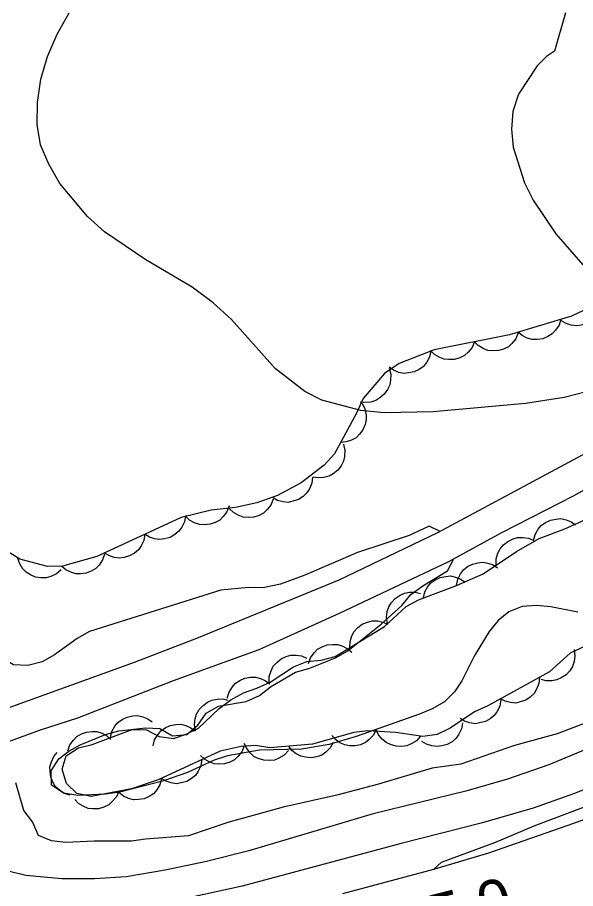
# Model space of a CAD drawing. Extents: x 336540 to 340074, y 5572036 to 5573747.
# Drawn here: x 339428.4 to 339465.9, y 5572831.4 to 5572889.9 of the extents above; entities that cross this region are included whole.
import ezdxf

# ---------------------------------------------------------------- set-up
doc = ezdxf.new("R2010")
doc.units = 0
for name, color, linetype in [('Niveau 1', 7, 'Continuous'), ('Niveau 2', 7, 'Continuous'), ('Niveau 21', 7, 'Continuous'), ('Niveau 22', 7, 'Continuous'), ('Niveau 3', 7, 'Continuous'), ('Niveau 4', 7, 'Continuous'), ('Niveau 44', 7, 'Continuous')]:
    doc.layers.add(name, color=color, linetype=linetype)

msp = doc.modelspace()

# ---------------------------------------------------------------- linework, layer by layer
at = {"layer": 'Niveau 1'}
for points in [[(339470.69, 5572844.08), (339464.68, 5572841.77), (339461.81, 5572840.98), (339458.21, 5572839.73), (339456.29, 5572839.46), (339452.69, 5572838.38), (339449.88, 5572837.65), (339446.28, 5572836.85), (339442.56, 5572835.82), (339439.92, 5572834.92), (339437.04, 5572834.7), (339436.09, 5572834.56), (339433.6, 5572834.57), (339431.68, 5572834.48), (339430.72, 5572834.58), (339429.86, 5572834.95), (339429.46, 5572835.85), (339428.88, 5572836.63), (339428.34, 5572838.48)], [(339456.4, 5572832.69), (339456.9, 5572833.15), (339460.49, 5572834.46), (339463.13, 5572835.59), (339467.51, 5572837.25)]]:
    msp.add_lwpolyline(points, dxfattribs=at)
at = {"layer": 'Niveau 2'}
for points in [[(339467.41, 5572864.95), (339465.15, 5572864.36), (339462.54, 5572863.96), (339456.34, 5572863.41), (339453.06, 5572863.34), (339451.49, 5572863.48), (339448.88, 5572864.19), (339447.74, 5572864.76), (339445.75, 5572866.32), (339442.81, 5572869.6), (339441.59, 5572870.72), (339440.16, 5572871.77), (339437.06, 5572873.62), (339434.28, 5572875.49), (339433.15, 5572876.52), (339431.29, 5572878.74), (339430.54, 5572880.03), (339429.98, 5572881.34), (339429.76, 5572882.7), (339429.79, 5572884.18), (339430.01, 5572885.74), (339430.45, 5572887.28), (339431.1, 5572888.78), (339431.92, 5572890.2)], [(339465.23, 5572890.21), (339464.49, 5572887.62)], [(339464.49, 5572887.62), (339463.95, 5572887.27), (339463.33, 5572886.64), (339462.07, 5572884.74), (339461.7, 5572883.58), (339461.61, 5572882.38), (339461.73, 5572881.19), (339462.48, 5572878.79), (339463.06, 5572877.61), (339464.58, 5572875.36), (339466.4, 5572873.27)], [(339446.1, 5572851.82), (339444.92, 5572851.57), (339443.96, 5572851.61), (339442.1, 5572851.41), (339433.28, 5572848.64), (339432.44, 5572848.18), (339430.93, 5572847.08), (339430.09, 5572846.61), (339429.14, 5572846.37), (339428.18, 5572846.4), (339427.32, 5572846.9), (339426.8, 5572847.73), (339426.27, 5572849.53), (339425.21, 5572852.22), (339423.61, 5572856.7), (339423.17, 5572859.57), (339422.04, 5572863.38), (339421.6, 5572866.2), (339420.53, 5572869.96), (339419.91, 5572873.73), (339419.61, 5572874.68), (339419.32, 5572876.97)], [(339456.81, 5572855.37), (339456.08, 5572855.71), (339454.75, 5572855.09), (339451.26, 5572853.95), (339447.73, 5572852.42), (339446.1, 5572851.82)], [(339466.06, 5572849.94), (339464.25, 5572850.3), (339463.29, 5572850.4), (339462.33, 5572850.32), (339461.43, 5572849.97), (339460.71, 5572849.39), (339460.1, 5572848.65), (339459.11, 5572846.99), (339458.28, 5572845.34), (339457.79, 5572844.6), (339457.12, 5572843.91), (339456.28, 5572843.44), (339455.44, 5572843.08), (339451.17, 5572841.59), (339449.37, 5572841.05), (339447.51, 5572840.73), (339444.69, 5572840.68), (339442.55, 5572840.3), (339441.65, 5572840), (339439.86, 5572839.18), (339438.18, 5572838.58), (339435.31, 5572837.85), (339434.35, 5572837.72), (339432.49, 5572837.63), (339431.53, 5572837.78), (339430.73, 5572838.33), (339430.71, 5572839.29), (339431.21, 5572840.09), (339431.88, 5572840.61), (339432.66, 5572841.02), (339434.35, 5572841.73), (339435.25, 5572841.97), (339437.05, 5572842.17), (339438.01, 5572842.13), (339438.86, 5572841.64), (339439.82, 5572841.72), (339440.55, 5572842.35), (339441.1, 5572843.15), (339441.94, 5572843.62), (339443.8, 5572843.94), (339444.69, 5572844.35), (339445.42, 5572844.93), (339447.1, 5572845.92), (339448, 5572846.16), (339449.79, 5572846.87), (339450.63, 5572847.34), (339452.86, 5572849.13), (339454.25, 5572850.4), (339454.86, 5572851.14), (339455.65, 5572851.72), (339457.32, 5572852.71), (339457.71, 5572853.48)]]:
    msp.add_lwpolyline(points, dxfattribs=at)
at = {"layer": 'Niveau 21'}
for points in [[(339499.71, 5572856.35), (339490.99, 5572850.29), (339487.27, 5572847.89), (339483.12, 5572845.47), (339480.17, 5572844.01), (339477.06, 5572842.61), (339468.06, 5572838.66), (339465.83, 5572837.76), (339463.07, 5572836.77), (339459.57, 5572835.77), (339454.2, 5572834.41), (339443.53, 5572831.54), (339439.13, 5572830.57)], [(339450.28, 5572831.05), (339456.4, 5572832.69), (339460.08, 5572833.78), (339465.8, 5572835.76), (339471.16, 5572837.73), (339476.12, 5572839.87), (339483, 5572843.11), (339489.03, 5572846.44), (339494.69, 5572849.89), (339499.85, 5572853.54)]]:
    msp.add_lwpolyline(points, dxfattribs=at)
at = {"layer": 'Niveau 22'}
for points in [[(339427.05, 5572843.24), (339436.3, 5572846.59), (339440.48, 5572848.19), (339450.03, 5572852.11), (339456.67, 5572855.29), (339467.91, 5572861.33), (339475.19, 5572865.92), (339477.88, 5572867.49), (339483.52, 5572871.15), (339487.01, 5572873.53), (339489.57, 5572875.37), (339492.18, 5572877.68), (339494.62, 5572879.7), (339498.41, 5572883.24)], [(339498.55, 5572880.41), (339497.24, 5572879.12), (339491.41, 5572874.28), (339487.04, 5572870.99), (339481.17, 5572866.99), (339478.08, 5572865.24), (339474.3, 5572862.69), (339469.07, 5572859.6), (339465.75, 5572857.74), (339460.94, 5572855.27), (339457.38, 5572853.33), (339450.04, 5572849.85), (339444.65, 5572847.42), (339438.89, 5572845.33), (339432.47, 5572842.83), (339429.91, 5572841.99), (339425.45, 5572840.37)]]:
    msp.add_lwpolyline(points, dxfattribs=at)
at = {"layer": 'Niveau 4'}
msp.add_lwpolyline([(339499.59, 5572859.01), (339494.92, 5572855.41), (339492.65, 5572853.84), (339491.05, 5572852.92), (339488.41, 5572851.54), (339485.53, 5572850.16), (339475.36, 5572844.59), (339472.49, 5572843.19), (339464.12, 5572839.69), (339461.35, 5572838.72), (339458.54, 5572837.92), (339452.32, 5572836.39), (339443.98, 5572833.92), (339441.13, 5572833.2), (339438.36, 5572832.62), (339435.74, 5572832.17), (339433.61, 5572832.04), (339431.43, 5572832.03), (339429, 5572832.25), (339427.72, 5572832.56), (339427.28, 5572833.22)], dxfattribs=at)
at = {"layer": 'Niveau 44'}
for points in [[(339468.4, 5572871.12), (339465.63, 5572869.83), (339461.48, 5572868.58), (339456.41, 5572867.56), (339454.06, 5572866.65), (339453.08, 5572865.98), (339451.64, 5572864.29), (339451.21, 5572863.3), (339449.73, 5572860.57), (339449.04, 5572859.82), (339447.49, 5572858.62), (339445.9, 5572857.78), (339444.52, 5572857.29), (339443.07, 5572856.97), (339441.45, 5572856.79), (339439.43, 5572856.3), (339433.76, 5572853.69), (339431.47, 5572853.04), (339430.46, 5572853.02), (339428.61, 5572853.5), (339427.78, 5572854.02)], [(339467.68, 5572870.78), (339467.61, 5572870.37), (339467.43, 5572870.01), (339467.25, 5572869.73), (339466.98, 5572869.51), (339466.66, 5572869.32), (339466.29, 5572869.22), (339465.97, 5572869.17), (339465.62, 5572869.22), (339465.27, 5572869.33), (339464.96, 5572869.52)], [(339464.92, 5572869.62), (339464.8, 5572869.22), (339464.57, 5572868.88), (339464.35, 5572868.64), (339464.05, 5572868.45), (339463.71, 5572868.31), (339463.33, 5572868.27), (339463, 5572868.26), (339462.66, 5572868.36), (339462.33, 5572868.52), (339462.05, 5572868.75)], [(339462.06, 5572868.7), (339461.9, 5572868.31), (339461.64, 5572868), (339461.4, 5572867.77), (339461.08, 5572867.62), (339460.73, 5572867.52), (339460.35, 5572867.5), (339460.02, 5572867.53), (339459.7, 5572867.66), (339459.38, 5572867.85), (339459.12, 5572868.11)], [(339459.12, 5572868.11), (339458.96, 5572867.72), (339458.7, 5572867.41), (339458.46, 5572867.18), (339458.14, 5572867.03), (339457.79, 5572866.92), (339457.41, 5572866.91), (339457.08, 5572866.94), (339456.75, 5572867.07), (339456.44, 5572867.26), (339456.18, 5572867.51)], [(339456.19, 5572867.48), (339456.1, 5572867.07), (339455.9, 5572866.72), (339455.7, 5572866.45), (339455.41, 5572866.25), (339455.08, 5572866.08), (339454.7, 5572866.01), (339454.38, 5572865.98), (339454.04, 5572866.05), (339453.69, 5572866.19), (339453.39, 5572866.39)], [(339453.39, 5572866.34), (339453.5, 5572865.94), (339453.49, 5572865.53), (339453.44, 5572865.21), (339453.28, 5572864.89), (339453.07, 5572864.59), (339452.78, 5572864.34), (339452.51, 5572864.16), (339452.17, 5572864.06), (339451.8, 5572864.02), (339451.44, 5572864.06)], [(339451.58, 5572863.98), (339451.77, 5572863.61), (339451.85, 5572863.21), (339451.86, 5572862.88), (339451.78, 5572862.54), (339451.63, 5572862.2), (339451.4, 5572861.9), (339451.17, 5572861.66), (339450.86, 5572861.5), (339450.51, 5572861.38), (339450.15, 5572861.34)], [(339450.32, 5572861.22), (339450.42, 5572860.81), (339450.4, 5572860.4), (339450.33, 5572860.08), (339450.17, 5572859.77), (339449.94, 5572859.48), (339449.64, 5572859.24), (339449.36, 5572859.07), (339449.02, 5572858.99), (339448.65, 5572858.96), (339448.29, 5572859.01)], [(339448.25, 5572859.02), (339448.2, 5572858.61), (339448.04, 5572858.23), (339447.87, 5572857.95), (339447.62, 5572857.71), (339447.31, 5572857.51), (339446.94, 5572857.39), (339446.62, 5572857.32), (339446.27, 5572857.35), (339445.91, 5572857.45), (339445.6, 5572857.62)], [(339442.65, 5572857.08), (339442.5, 5572856.69), (339442.26, 5572856.37), (339442.02, 5572856.13), (339441.72, 5572855.97), (339441.37, 5572855.85), (339440.98, 5572855.82), (339440.66, 5572855.83), (339440.33, 5572855.95), (339440, 5572856.13), (339439.74, 5572856.37)], [(339445.61, 5572857.53), (339445.46, 5572857.14), (339445.21, 5572856.83), (339444.97, 5572856.6), (339444.66, 5572856.44), (339444.3, 5572856.32), (339443.92, 5572856.31), (339443.6, 5572856.32), (339443.27, 5572856.45), (339442.95, 5572856.64), (339442.68, 5572856.88)], [(339439.72, 5572856.43), (339439.65, 5572856.02), (339439.47, 5572855.65), (339439.28, 5572855.38), (339439.01, 5572855.16), (339438.69, 5572854.97), (339438.32, 5572854.87), (339438, 5572854.82), (339437.65, 5572854.88), (339437.3, 5572854.99), (339436.99, 5572855.18)], [(339457.92, 5572851.74), (339459.71, 5572852.51), (339461.95, 5572854.02), (339463.46, 5572854.89), (339465.2, 5572855.54), (339466.77, 5572856.25)], [(339463.09, 5572854.75), (339463.19, 5572855.16), (339463.4, 5572855.51), (339463.6, 5572855.77), (339463.89, 5572855.97), (339464.22, 5572856.13), (339464.6, 5572856.2), (339464.92, 5572856.23), (339465.27, 5572856.15), (339465.61, 5572856.01), (339465.9, 5572855.8)], [(339436.99, 5572855.18), (339436.92, 5572854.76), (339436.74, 5572854.4), (339436.56, 5572854.13), (339436.29, 5572853.9), (339435.97, 5572853.72), (339435.6, 5572853.62), (339435.27, 5572853.57), (339434.93, 5572853.62), (339434.57, 5572853.74), (339434.27, 5572853.92)], [(339460.58, 5572853.1), (339460.58, 5572853.52), (339460.7, 5572853.9), (339460.84, 5572854.2), (339461.07, 5572854.47), (339461.36, 5572854.7), (339461.71, 5572854.86), (339462.02, 5572854.96), (339462.37, 5572854.97), (339462.74, 5572854.91), (339463.07, 5572854.77)], [(339431.38, 5572852.78), (339431.06, 5572852.51), (339430.69, 5572852.34), (339430.38, 5572852.24), (339430.02, 5572852.24), (339429.66, 5572852.3), (339429.31, 5572852.46), (339429.03, 5572852.62), (339428.79, 5572852.88), (339428.59, 5572853.2), (339428.47, 5572853.54)], [(339434.29, 5572853.84), (339434.16, 5572853.45), (339433.93, 5572853.11), (339433.71, 5572852.87), (339433.4, 5572852.69), (339433.06, 5572852.56), (339432.68, 5572852.52), (339432.35, 5572852.52), (339432.02, 5572852.62), (339431.68, 5572852.79), (339431.41, 5572853.02)], [(339457.92, 5572851.74), (339458, 5572852.15), (339458.19, 5572852.51), (339458.38, 5572852.78), (339458.66, 5572853), (339458.98, 5572853.17), (339459.35, 5572853.26), (339459.68, 5572853.31), (339460.02, 5572853.24), (339460.37, 5572853.12), (339460.68, 5572852.93)], [(339455.69, 5572850.9), (339455.79, 5572851.31), (339455.99, 5572851.66), (339456.19, 5572851.92), (339456.48, 5572852.12), (339456.81, 5572852.28), (339457.19, 5572852.35), (339457.52, 5572852.38), (339457.86, 5572852.3), (339458.2, 5572852.16), (339458.5, 5572851.96)], [(339467.23, 5572847.97), (339465.55, 5572847.2), (339464.16, 5572845.94), (339460.02, 5572843.66), (339459.12, 5572843.25), (339457.5, 5572842.14), (339456.61, 5572841.73), (339455.65, 5572841.6), (339453.84, 5572841.85), (339451.97, 5572841.98), (339451.02, 5572841.85), (339448.26, 5572841.07), (339445.39, 5572840.84), (339444.43, 5572840.99), (339443.47, 5572840.92), (339442.06, 5572840.61), (339437.89, 5572838.67), (339436.09, 5572838.07), (339433.39, 5572837.56), (339432.43, 5572837.77), (339431.74, 5572838.44), (339431.45, 5572839.39), (339431.71, 5572840.3), (339432.55, 5572840.82), (339433.45, 5572841.06), (339436.14, 5572842.07), (339437.1, 5572842.03), (339437.96, 5572841.6), (339438.92, 5572841.45), (339439.76, 5572841.75), (339440.6, 5572842.16), (339441.99, 5572843.48), (339442.77, 5572844.06), (339443.61, 5572844.53), (339444.51, 5572844.83), (339445.41, 5572845.24), (339446.97, 5572846.28), (339447.87, 5572846.64), (339448.83, 5572846.71), (339449.78, 5572846.96), (339453.08, 5572848.99), (339454.53, 5572850.32), (339455.37, 5572850.78), (339457.92, 5572851.74)], [(339453.28, 5572849.17), (339453.21, 5572849.58), (339453.27, 5572849.98), (339453.37, 5572850.3), (339453.56, 5572850.6), (339453.8, 5572850.87), (339454.13, 5572851.08), (339454.42, 5572851.23), (339454.77, 5572851.28), (339455.14, 5572851.28), (339455.49, 5572851.2)], [(339450.75, 5572847.56), (339450.77, 5572847.97), (339450.9, 5572848.36), (339451.05, 5572848.65), (339451.3, 5572848.91), (339451.59, 5572849.13), (339451.95, 5572849.27), (339452.26, 5572849.36), (339452.61, 5572849.35), (339452.98, 5572849.28), (339453.31, 5572849.13)], [(339447.98, 5572846.49), (339448.12, 5572846.88), (339448.36, 5572847.21), (339448.59, 5572847.45), (339448.89, 5572847.62), (339449.24, 5572847.75), (339449.62, 5572847.78), (339449.95, 5572847.77), (339450.28, 5572847.66), (339450.61, 5572847.49), (339450.88, 5572847.25)], [(339465.81, 5572847.44), (339465.87, 5572847.02), (339465.81, 5572846.62), (339465.71, 5572846.3), (339465.52, 5572846.01), (339465.27, 5572845.74), (339464.95, 5572845.53), (339464.66, 5572845.39), (339464.31, 5572845.33), (339463.94, 5572845.34), (339463.59, 5572845.42)], [(339445.35, 5572845.2), (339445.35, 5572845.62), (339445.47, 5572846.01), (339445.61, 5572846.31), (339445.85, 5572846.57), (339446.14, 5572846.8), (339446.49, 5572846.96), (339446.8, 5572847.06), (339447.15, 5572847.06), (339447.51, 5572847), (339447.85, 5572846.86)], [(339442.53, 5572844.17), (339442.65, 5572844.57), (339442.87, 5572844.92), (339443.08, 5572845.17), (339443.37, 5572845.36), (339443.71, 5572845.51), (339444.09, 5572845.57), (339444.42, 5572845.58), (339444.76, 5572845.49), (339445.1, 5572845.34), (339445.38, 5572845.12)], [(339463.48, 5572845.57), (339463.44, 5572845.15), (339463.29, 5572844.77), (339463.13, 5572844.49), (339462.87, 5572844.24), (339462.57, 5572844.04), (339462.2, 5572843.91), (339461.89, 5572843.84), (339461.54, 5572843.87), (339461.18, 5572843.96), (339460.85, 5572844.12)], [(339440.4, 5572841.97), (339440.33, 5572842.38), (339440.38, 5572842.78), (339440.47, 5572843.1), (339440.65, 5572843.4), (339440.9, 5572843.68), (339441.21, 5572843.89), (339441.5, 5572844.04), (339441.85, 5572844.1), (339442.22, 5572844.11), (339442.57, 5572844.03)], [(339460.89, 5572844.06), (339460.82, 5572843.64), (339460.64, 5572843.28), (339460.45, 5572843.01), (339460.18, 5572842.78), (339459.86, 5572842.6), (339459.49, 5572842.5), (339459.16, 5572842.45), (339458.82, 5572842.51), (339458.46, 5572842.62), (339458.16, 5572842.81)], [(339434.68, 5572841.52), (339434.78, 5572841.93), (339434.98, 5572842.28), (339435.19, 5572842.54), (339435.47, 5572842.74), (339435.81, 5572842.9), (339436.18, 5572842.97), (339436.51, 5572843), (339436.85, 5572842.92), (339437.19, 5572842.78), (339437.49, 5572842.58)], [(339437.55, 5572840.96), (339437.65, 5572841.37), (339437.87, 5572841.71), (339438.07, 5572841.97), (339438.36, 5572842.17), (339438.7, 5572842.32), (339439.08, 5572842.39), (339439.4, 5572842.41), (339439.74, 5572842.33), (339440.08, 5572842.18), (339440.37, 5572841.97)], [(339458.32, 5572842.52), (339458.25, 5572842.11), (339458.07, 5572841.74), (339457.89, 5572841.47), (339457.62, 5572841.24), (339457.3, 5572841.06), (339456.93, 5572840.96), (339456.61, 5572840.91), (339456.26, 5572840.96), (339455.91, 5572841.08), (339455.6, 5572841.26)], [(339431.82, 5572840.63), (339431.96, 5572841.02), (339432.2, 5572841.35), (339432.42, 5572841.59), (339432.73, 5572841.76), (339433.08, 5572841.89), (339433.46, 5572841.92), (339433.78, 5572841.92), (339434.12, 5572841.81), (339434.45, 5572841.63), (339434.72, 5572841.4)], [(339452.52, 5572842.06), (339452.34, 5572841.68), (339452.06, 5572841.38), (339451.8, 5572841.18), (339451.48, 5572841.04), (339451.12, 5572840.96), (339450.73, 5572840.97), (339450.41, 5572841.02), (339450.09, 5572841.17), (339449.79, 5572841.38), (339449.55, 5572841.65)], [(339455.51, 5572841.62), (339455.23, 5572841.31), (339454.88, 5572841.1), (339454.58, 5572840.97), (339454.23, 5572840.92), (339453.86, 5572840.94), (339453.49, 5572841.06), (339453.19, 5572841.19), (339452.93, 5572841.42), (339452.69, 5572841.71), (339452.53, 5572842.03)], [(339443.66, 5572840.96), (339443.51, 5572840.57), (339443.25, 5572840.26), (339443.02, 5572840.03), (339442.7, 5572839.87), (339442.35, 5572839.76), (339441.97, 5572839.74), (339441.64, 5572839.76), (339441.31, 5572839.88), (339440.99, 5572840.07), (339440.73, 5572840.32)], [(339446.64, 5572840.65), (339446.35, 5572840.34), (339446, 5572840.14), (339445.7, 5572840.01), (339445.35, 5572839.97), (339444.98, 5572840), (339444.61, 5572840.12), (339444.32, 5572840.25), (339444.06, 5572840.49), (339443.83, 5572840.78), (339443.67, 5572841.11)], [(339449.64, 5572841.18), (339449.43, 5572840.82), (339449.14, 5572840.54), (339448.87, 5572840.34), (339448.54, 5572840.23), (339448.17, 5572840.16), (339447.79, 5572840.2), (339447.47, 5572840.26), (339447.16, 5572840.43), (339446.87, 5572840.66), (339446.65, 5572840.94)], [(339431.98, 5572837.65), (339431.58, 5572837.77), (339431.25, 5572838), (339431, 5572838.22), (339430.81, 5572838.52), (339430.68, 5572838.86), (339430.63, 5572839.24), (339430.62, 5572839.56), (339430.72, 5572839.9), (339430.88, 5572840.24), (339431.11, 5572840.52)], [(339440.83, 5572840.04), (339440.76, 5572839.62), (339440.58, 5572839.26), (339440.4, 5572838.98), (339440.13, 5572838.76), (339439.81, 5572838.57), (339439.44, 5572838.47), (339439.12, 5572838.42), (339438.77, 5572838.47), (339438.42, 5572838.59), (339438.11, 5572838.77)], [(339438.12, 5572838.75), (339438, 5572838.34), (339437.79, 5572838), (339437.57, 5572837.75), (339437.28, 5572837.56), (339436.94, 5572837.41), (339436.56, 5572837.35), (339436.23, 5572837.33), (339435.89, 5572837.43), (339435.56, 5572837.58), (339435.27, 5572837.8)], [(339435.24, 5572837.91), (339435.08, 5572837.53), (339434.81, 5572837.22), (339434.57, 5572836.99), (339434.25, 5572836.84), (339433.89, 5572836.74), (339433.51, 5572836.74), (339433.19, 5572836.76), (339432.86, 5572836.9), (339432.55, 5572837.1), (339432.29, 5572837.35)]]:
    msp.add_lwpolyline(points, dxfattribs=at)

# ---------------------------------------------------------------- texts
at = {"layer": 'Niveau 3'}
msp.add_text('5,0    ', height=3, rotation=14.31283, dxfattribs=at).set_placement((339456.52, 5572827.92))

doc.saveas('drawing.dxf')
